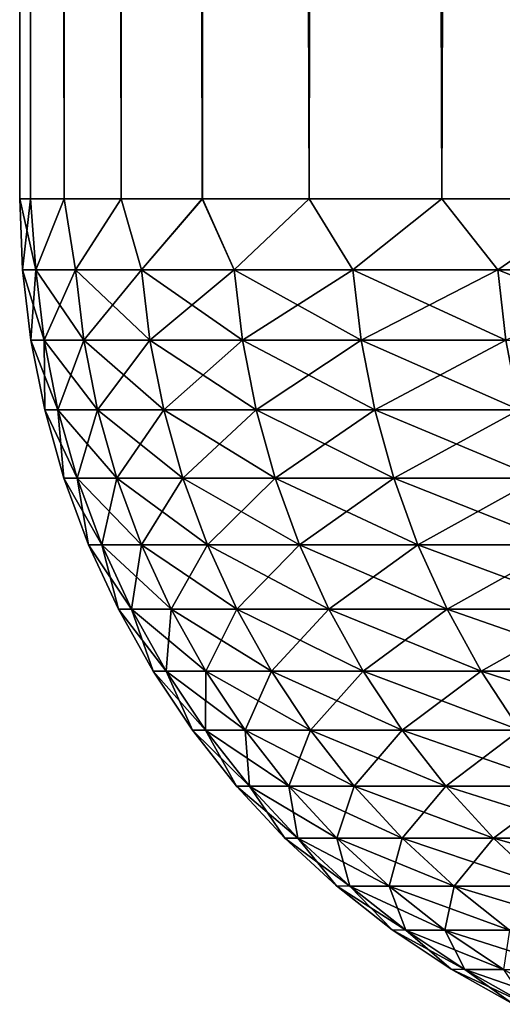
# Model space of a CAD drawing. Header units: millimetres. Extents: x -161 to 161, y -94 to 1149.
# Tile 953 of 1056: x -20 to -19.466, y 639.109 to 640.198. Entities that reach past the tile are written whole.
import ezdxf

# ---------------------------------------------------------------- set-up
doc = ezdxf.new("R2010")
doc.units = ezdxf.units.MM
doc.header["$LTSCALE"] = 81.481481
for name, color, linetype in [('16', 7, 'CONTINUOUS'), ('18', 7, 'CONTINUOUS'), ('19', 7, 'CONTINUOUS'), ('20', 7, 'CONTINUOUS')]:
    doc.layers.add(name, color=color, linetype=linetype)

msp = doc.modelspace()

# ---------------------------------------------------------------- linework, layer by layer
at = {"layer": '16', "color": 7, "linetype": 'CONTINUOUS', "true_color": 0xaaaaaa}
for points in [[(-20, 673.5), (-19.9847, 673.5, -0.7781), (-20, 640), (-20, 673.5)], [(-20, 640), (-19.9847, 673.5, -0.7781), (-19.9879, 640, -0.6964), (-20, 640)], [(-19.9879, 640, -0.6964), (-19.9847, 673.5, -0.7781), (-19.9508, 640, -1.4019), (-19.9879, 640, -0.6964)], [(-19.9847, 673.5, -0.7781), (-19.9396, 673.5, -1.5524), (-19.9508, 640, -1.4019), (-19.9847, 673.5, -0.7781)], [(-19.9508, 640, -1.4019), (-19.9396, 673.5, -1.5524), (-19.8878, 640, -2.1156), (-19.9508, 640, -1.4019)], [(-19.9396, 673.5, -1.5524), (-19.8647, 673.5, -2.3227), (-19.8878, 640, -2.1156), (-19.9396, 673.5, -1.5524)], [(-19.8878, 640, -2.1156), (-19.8647, 673.5, -2.3227), (-19.7978, 640, -2.8368), (-19.8878, 640, -2.1156)], [(-19.8647, 673.5, -2.3227), (-19.7599, 673.5, -3.0897), (-19.7978, 640, -2.8368), (-19.8647, 673.5, -2.3227)], [(-19.7978, 640, -2.8368), (-19.7599, 673.5, -3.0897), (-19.6796, 640, -3.5656), (-19.7978, 640, -2.8368)], [(-19.7599, 673.5, -3.0897), (-19.625, 673.5, -3.8542), (-19.6796, 640, -3.5656), (-19.7599, 673.5, -3.0897)], [(-19.6796, 640, -3.5656), (-19.625, 673.5, -3.8542), (-19.5326, 640, -4.2987), (-19.6796, 640, -3.5656)], [(-19.625, 673.5, -3.8542), (-19.4607, 673.5, -4.613), (-19.5326, 640, -4.2987), (-19.625, 673.5, -3.8542)], [(-19.5326, 640, -4.2987), (-19.4607, 673.5, -4.613), (-19.3567, 640, -5.0318), (-19.5326, 640, -4.2987)]]:
    msp.add_3dface(points, dxfattribs=at)
at = {"layer": '18', "color": 7, "linetype": 'CONTINUOUS', "true_color": 0xaaaaaa}
for points in [[(-20, 673.5), (-20, 640), (-19.9879, 640, 0.6962), (-20, 673.5)], [(-19.9847, 673.5, 0.7781), (-20, 673.5), (-19.9879, 640, 0.6962), (-19.9847, 673.5, 0.7781)], [(-19.9508, 640, 1.4016), (-19.9847, 673.5, 0.7781), (-19.9879, 640, 0.6962), (-19.9508, 640, 1.4016)], [(-19.9396, 673.5, 1.5524), (-19.9847, 673.5, 0.7781), (-19.9508, 640, 1.4016), (-19.9396, 673.5, 1.5524)], [(-19.8878, 640, 2.1152), (-19.9396, 673.5, 1.5524), (-19.9508, 640, 1.4016), (-19.8878, 640, 2.1152)], [(-19.8647, 673.5, 2.3227), (-19.9396, 673.5, 1.5524), (-19.8878, 640, 2.1152), (-19.8647, 673.5, 2.3227)], [(-19.7979, 640, 2.8363), (-19.8647, 673.5, 2.3227), (-19.8878, 640, 2.1152), (-19.7979, 640, 2.8363)], [(-19.7599, 673.5, 3.0897), (-19.8647, 673.5, 2.3227), (-19.7979, 640, 2.8363), (-19.7599, 673.5, 3.0897)], [(-19.6797, 640, 3.565), (-19.7599, 673.5, 3.0897), (-19.7979, 640, 2.8363), (-19.6797, 640, 3.565)], [(-19.625, 673.5, 3.8542), (-19.7599, 673.5, 3.0897), (-19.6797, 640, 3.565), (-19.625, 673.5, 3.8542)], [(-19.5327, 640, 4.298), (-19.625, 673.5, 3.8542), (-19.6797, 640, 3.565), (-19.5327, 640, 4.298)], [(-19.4607, 673.5, 4.613), (-19.625, 673.5, 3.8542), (-19.5327, 640, 4.298), (-19.4607, 673.5, 4.613)], [(-19.3569, 640, 5.031), (-19.4607, 673.5, 4.613), (-19.5327, 640, 4.298), (-19.3569, 640, 5.031)]]:
    msp.add_3dface(points, dxfattribs=at)
at = {"layer": '19', "color": 7, "linetype": 'CONTINUOUS', "true_color": 0xaaaaaa}
for points in [[(-20, 640), (-19.9879, 640, -0.6964), (-19.9969, 639.9215), (-20, 640)], [(-19.9969, 639.9215), (-19.9879, 640, -0.6964), (-19.9822, 639.9215, -0.7659), (-19.9969, 639.9215)], [(-19.9879, 640, -0.6964), (-19.9508, 640, -1.4019), (-19.9822, 639.9215, -0.7659), (-19.9879, 640, -0.6964)], [(-19.9822, 639.9215, -0.7659), (-19.9508, 640, -1.4019), (-19.9382, 639.9215, -1.5307), (-19.9822, 639.9215, -0.7659)], [(-19.9508, 640, -1.4019), (-19.8878, 640, -2.1156), (-19.9382, 639.9215, -1.5307), (-19.9508, 640, -1.4019)], [(-19.9382, 639.9215, -1.5307), (-19.8878, 640, -2.1156), (-19.865, 639.9215, -2.2933), (-19.9382, 639.9215, -1.5307)], [(-19.8878, 640, -2.1156), (-19.7978, 640, -2.8368), (-19.865, 639.9215, -2.2933), (-19.8878, 640, -2.1156)], [(-19.865, 639.9215, -2.2933), (-19.7978, 640, -2.8368), (-19.7626, 639.9215, -3.0525), (-19.865, 639.9215, -2.2933)], [(-19.7978, 640, -2.8368), (-19.6796, 640, -3.5656), (-19.7626, 639.9215, -3.0525), (-19.7978, 640, -2.8368)], [(-19.7626, 639.9215, -3.0525), (-19.6796, 640, -3.5656), (-19.6311, 639.9215, -3.8072), (-19.7626, 639.9215, -3.0525)], [(-19.6796, 640, -3.5656), (-19.5326, 640, -4.2987), (-19.6311, 639.9215, -3.8072), (-19.6796, 640, -3.5656)], [(-19.6311, 639.9215, -3.8072), (-19.5326, 640, -4.2987), (-19.4709, 639.9215, -4.5564), (-19.6311, 639.9215, -3.8072)], [(-19.5326, 640, -4.2987), (-19.3567, 640, -5.0318), (-19.4709, 639.9215, -4.5564), (-19.5326, 640, -4.2987)], [(-19.4709, 639.9215, -4.5564), (-19.3567, 640, -5.0318), (-19.2821, 639.9215, -5.2988), (-19.4709, 639.9215, -4.5564)], [(-19.9969, 639.9215), (-19.9822, 639.9215, -0.7659), (-19.9877, 639.8435), (-19.9969, 639.9215)], [(-19.9877, 639.8435), (-19.9822, 639.9215, -0.7659), (-19.973, 639.8435, -0.7656), (-19.9877, 639.8435)], [(-19.9822, 639.9215, -0.7659), (-19.9382, 639.9215, -1.5307), (-19.973, 639.8435, -0.7656), (-19.9822, 639.9215, -0.7659)], [(-19.973, 639.8435, -0.7656), (-19.9382, 639.9215, -1.5307), (-19.929, 639.8435, -1.53), (-19.973, 639.8435, -0.7656)], [(-19.9382, 639.9215, -1.5307), (-19.865, 639.9215, -2.2933), (-19.929, 639.8435, -1.53), (-19.9382, 639.9215, -1.5307)], [(-19.929, 639.8435, -1.53), (-19.865, 639.9215, -2.2933), (-19.8558, 639.8435, -2.2923), (-19.929, 639.8435, -1.53)], [(-19.865, 639.9215, -2.2933), (-19.7626, 639.9215, -3.0525), (-19.8558, 639.8435, -2.2923), (-19.865, 639.9215, -2.2933)], [(-19.8558, 639.8435, -2.2923), (-19.7626, 639.9215, -3.0525), (-19.7534, 639.8435, -3.0511), (-19.8558, 639.8435, -2.2923)], [(-19.7626, 639.9215, -3.0525), (-19.6311, 639.9215, -3.8072), (-19.7534, 639.8435, -3.0511), (-19.7626, 639.9215, -3.0525)], [(-19.7534, 639.8435, -3.0511), (-19.6311, 639.9215, -3.8072), (-19.6221, 639.8435, -3.8055), (-19.7534, 639.8435, -3.0511)], [(-19.6311, 639.9215, -3.8072), (-19.4709, 639.9215, -4.5564), (-19.6221, 639.8435, -3.8055), (-19.6311, 639.9215, -3.8072)], [(-19.6221, 639.8435, -3.8055), (-19.4709, 639.9215, -4.5564), (-19.4619, 639.8435, -4.5543), (-19.6221, 639.8435, -3.8055)], [(-19.4709, 639.9215, -4.5564), (-19.2821, 639.9215, -5.2988), (-19.4619, 639.8435, -4.5543), (-19.4709, 639.9215, -4.5564)], [(-19.9877, 639.8435), (-19.973, 639.8435, -0.7656), (-19.9723, 639.7664), (-19.9877, 639.8435)], [(-19.973, 639.8435, -0.7656), (-19.929, 639.8435, -1.53), (-19.9577, 639.7664, -0.765), (-19.973, 639.8435, -0.7656)], [(-19.9723, 639.7664), (-19.973, 639.8435, -0.7656), (-19.9577, 639.7664, -0.765), (-19.9723, 639.7664)], [(-19.9577, 639.7664, -0.765), (-19.929, 639.8435, -1.53), (-19.9137, 639.7664, -1.5289), (-19.9577, 639.7664, -0.765)], [(-19.929, 639.8435, -1.53), (-19.8558, 639.8435, -2.2923), (-19.9137, 639.7664, -1.5289), (-19.929, 639.8435, -1.53)], [(-19.9137, 639.7664, -1.5289), (-19.8558, 639.8435, -2.2923), (-19.8406, 639.7664, -2.2905), (-19.9137, 639.7664, -1.5289)], [(-19.8558, 639.8435, -2.2923), (-19.7534, 639.8435, -3.0511), (-19.8406, 639.7664, -2.2905), (-19.8558, 639.8435, -2.2923)], [(-19.8406, 639.7664, -2.2905), (-19.7534, 639.8435, -3.0511), (-19.7383, 639.7664, -3.0488), (-19.8406, 639.7664, -2.2905)], [(-19.7534, 639.8435, -3.0511), (-19.6221, 639.8435, -3.8055), (-19.7383, 639.7664, -3.0488), (-19.7534, 639.8435, -3.0511)], [(-19.7383, 639.7664, -3.0488), (-19.6221, 639.8435, -3.8055), (-19.607, 639.7664, -3.8026), (-19.7383, 639.7664, -3.0488)], [(-19.6221, 639.8435, -3.8055), (-19.4619, 639.8435, -4.5543), (-19.607, 639.7664, -3.8026), (-19.6221, 639.8435, -3.8055)], [(-19.607, 639.7664, -3.8026), (-19.4619, 639.8435, -4.5543), (-19.447, 639.7664, -4.5508), (-19.607, 639.7664, -3.8026)], [(-19.9723, 639.7664), (-19.9577, 639.7664, -0.765), (-19.951, 639.6908), (-19.9723, 639.7664)], [(-19.9577, 639.7664, -0.765), (-19.9137, 639.7664, -1.5289), (-19.9363, 639.6908, -0.7642), (-19.9577, 639.7664, -0.765)], [(-19.951, 639.6908), (-19.9577, 639.7664, -0.765), (-19.9363, 639.6908, -0.7642), (-19.951, 639.6908)], [(-19.9363, 639.6908, -0.7642), (-19.9137, 639.7664, -1.5289), (-19.8924, 639.6908, -1.5272), (-19.9363, 639.6908, -0.7642)], [(-19.9137, 639.7664, -1.5289), (-19.8406, 639.7664, -2.2905), (-19.8924, 639.6908, -1.5272), (-19.9137, 639.7664, -1.5289)], [(-19.8924, 639.6908, -1.5272), (-19.8406, 639.7664, -2.2905), (-19.8193, 639.6908, -2.288), (-19.8924, 639.6908, -1.5272)], [(-19.8406, 639.7664, -2.2905), (-19.7383, 639.7664, -3.0488), (-19.8193, 639.6908, -2.288), (-19.8406, 639.7664, -2.2905)], [(-19.8193, 639.6908, -2.288), (-19.7383, 639.7664, -3.0488), (-19.7172, 639.6908, -3.0455), (-19.8193, 639.6908, -2.288)], [(-19.7383, 639.7664, -3.0488), (-19.607, 639.7664, -3.8026), (-19.7172, 639.6908, -3.0455), (-19.7383, 639.7664, -3.0488)], [(-19.7172, 639.6908, -3.0455), (-19.607, 639.7664, -3.8026), (-19.586, 639.6908, -3.7985), (-19.7172, 639.6908, -3.0455)], [(-19.607, 639.7664, -3.8026), (-19.447, 639.7664, -4.5508), (-19.586, 639.6908, -3.7985), (-19.607, 639.7664, -3.8026)], [(-19.586, 639.6908, -3.7985), (-19.447, 639.7664, -4.5508), (-19.4262, 639.6908, -4.5459), (-19.586, 639.6908, -3.7985)], [(-19.951, 639.6908), (-19.9363, 639.6908, -0.7642), (-19.9238, 639.617), (-19.951, 639.6908)], [(-19.9363, 639.6908, -0.7642), (-19.8924, 639.6908, -1.5272), (-19.9091, 639.617, -0.7631), (-19.9363, 639.6908, -0.7642)], [(-19.9238, 639.617), (-19.9363, 639.6908, -0.7642), (-19.9091, 639.617, -0.7631), (-19.9238, 639.617)], [(-19.9091, 639.617, -0.7631), (-19.8924, 639.6908, -1.5272), (-19.8653, 639.617, -1.5251), (-19.9091, 639.617, -0.7631)], [(-19.8924, 639.6908, -1.5272), (-19.8193, 639.6908, -2.288), (-19.8653, 639.617, -1.5251), (-19.8924, 639.6908, -1.5272)], [(-19.8653, 639.617, -1.5251), (-19.8193, 639.6908, -2.288), (-19.7923, 639.617, -2.2849), (-19.8653, 639.617, -1.5251)], [(-19.8193, 639.6908, -2.288), (-19.7172, 639.6908, -3.0455), (-19.7923, 639.617, -2.2849), (-19.8193, 639.6908, -2.288)], [(-19.7923, 639.617, -2.2849), (-19.7172, 639.6908, -3.0455), (-19.6903, 639.617, -3.0413), (-19.7923, 639.617, -2.2849)], [(-19.7172, 639.6908, -3.0455), (-19.586, 639.6908, -3.7985), (-19.6903, 639.617, -3.0413), (-19.7172, 639.6908, -3.0455)], [(-19.6903, 639.617, -3.0413), (-19.586, 639.6908, -3.7985), (-19.5593, 639.617, -3.7933), (-19.6903, 639.617, -3.0413)], [(-19.586, 639.6908, -3.7985), (-19.4262, 639.6908, -4.5459), (-19.5593, 639.617, -3.7933), (-19.586, 639.6908, -3.7985)], [(-19.5593, 639.617, -3.7933), (-19.4262, 639.6908, -4.5459), (-19.3997, 639.617, -4.5397), (-19.5593, 639.617, -3.7933)], [(-19.9238, 639.617), (-19.9091, 639.617, -0.7631), (-19.8908, 639.5457), (-19.9238, 639.617)], [(-19.9091, 639.617, -0.7631), (-19.8653, 639.617, -1.5251), (-19.8762, 639.5457, -0.7619), (-19.9091, 639.617, -0.7631)], [(-19.8908, 639.5457), (-19.9091, 639.617, -0.7631), (-19.8762, 639.5457, -0.7619), (-19.8908, 639.5457)], [(-19.8762, 639.5457, -0.7619), (-19.8653, 639.617, -1.5251), (-19.8325, 639.5457, -1.5226), (-19.8762, 639.5457, -0.7619)], [(-19.8653, 639.617, -1.5251), (-19.7923, 639.617, -2.2849), (-19.8325, 639.5457, -1.5226), (-19.8653, 639.617, -1.5251)], [(-19.8325, 639.5457, -1.5226), (-19.7923, 639.617, -2.2849), (-19.7596, 639.5457, -2.2811), (-19.8325, 639.5457, -1.5226)], [(-19.7923, 639.617, -2.2849), (-19.6903, 639.617, -3.0413), (-19.7596, 639.5457, -2.2811), (-19.7923, 639.617, -2.2849)], [(-19.7596, 639.5457, -2.2811), (-19.6903, 639.617, -3.0413), (-19.6577, 639.5457, -3.0363), (-19.7596, 639.5457, -2.2811)], [(-19.6903, 639.617, -3.0413), (-19.5593, 639.617, -3.7933), (-19.6577, 639.5457, -3.0363), (-19.6903, 639.617, -3.0413)], [(-19.6577, 639.5457, -3.0363), (-19.5593, 639.617, -3.7933), (-19.527, 639.5457, -3.787), (-19.6577, 639.5457, -3.0363)], [(-19.5593, 639.617, -3.7933), (-19.3997, 639.617, -4.5397), (-19.527, 639.5457, -3.787), (-19.5593, 639.617, -3.7933)], [(-19.527, 639.5457, -3.787), (-19.3997, 639.617, -4.5397), (-19.3676, 639.5457, -4.5322), (-19.527, 639.5457, -3.787)], [(-19.8908, 639.5457), (-19.8762, 639.5457, -0.7619), (-19.8524, 639.4771), (-19.8908, 639.5457)], [(-19.8762, 639.5457, -0.7619), (-19.8325, 639.5457, -1.5226), (-19.8378, 639.4771, -0.7604), (-19.8762, 639.5457, -0.7619)], [(-19.8524, 639.4771), (-19.8762, 639.5457, -0.7619), (-19.8378, 639.4771, -0.7604), (-19.8524, 639.4771)], [(-19.8378, 639.4771, -0.7604), (-19.8325, 639.5457, -1.5226), (-19.7941, 639.4771, -1.5197), (-19.8378, 639.4771, -0.7604)], [(-19.8325, 639.5457, -1.5226), (-19.7596, 639.5457, -2.2811), (-19.7941, 639.4771, -1.5197), (-19.8325, 639.5457, -1.5226)], [(-19.7941, 639.4771, -1.5197), (-19.7596, 639.5457, -2.2811), (-19.7214, 639.4771, -2.2767), (-19.7941, 639.4771, -1.5197)], [(-19.7596, 639.5457, -2.2811), (-19.6577, 639.5457, -3.0363), (-19.7214, 639.4771, -2.2767), (-19.7596, 639.5457, -2.2811)], [(-19.7214, 639.4771, -2.2767), (-19.6577, 639.5457, -3.0363), (-19.6197, 639.4771, -3.0305), (-19.7214, 639.4771, -2.2767)], [(-19.6577, 639.5457, -3.0363), (-19.527, 639.5457, -3.787), (-19.6197, 639.4771, -3.0305), (-19.6577, 639.5457, -3.0363)], [(-19.6197, 639.4771, -3.0305), (-19.527, 639.5457, -3.787), (-19.4893, 639.4771, -3.7797), (-19.6197, 639.4771, -3.0305)], [(-19.527, 639.5457, -3.787), (-19.3676, 639.5457, -4.5322), (-19.4893, 639.4771, -3.7797), (-19.527, 639.5457, -3.787)], [(-19.4893, 639.4771, -3.7797), (-19.3676, 639.5457, -4.5322), (-19.3302, 639.4771, -4.5234), (-19.4893, 639.4771, -3.7797)], [(-19.8524, 639.4771), (-19.8378, 639.4771, -0.7604), (-19.8087, 639.4118), (-19.8524, 639.4771)], [(-19.8378, 639.4771, -0.7604), (-19.7941, 639.4771, -1.5197), (-19.7942, 639.4118, -0.7587), (-19.8378, 639.4771, -0.7604)], [(-19.8087, 639.4118), (-19.8378, 639.4771, -0.7604), (-19.7942, 639.4118, -0.7587), (-19.8087, 639.4118)], [(-19.7942, 639.4118, -0.7587), (-19.7941, 639.4771, -1.5197), (-19.7506, 639.4118, -1.5163), (-19.7942, 639.4118, -0.7587)], [(-19.7941, 639.4771, -1.5197), (-19.7214, 639.4771, -2.2767), (-19.7506, 639.4118, -1.5163), (-19.7941, 639.4771, -1.5197)], [(-19.7506, 639.4118, -1.5163), (-19.7214, 639.4771, -2.2767), (-19.678, 639.4118, -2.2717), (-19.7506, 639.4118, -1.5163)], [(-19.7214, 639.4771, -2.2767), (-19.6197, 639.4771, -3.0305), (-19.678, 639.4118, -2.2717), (-19.7214, 639.4771, -2.2767)], [(-19.678, 639.4118, -2.2717), (-19.6197, 639.4771, -3.0305), (-19.5765, 639.4118, -3.0238), (-19.678, 639.4118, -2.2717)], [(-19.6197, 639.4771, -3.0305), (-19.4893, 639.4771, -3.7797), (-19.5765, 639.4118, -3.0238), (-19.6197, 639.4771, -3.0305)], [(-19.5765, 639.4118, -3.0238), (-19.4893, 639.4771, -3.7797), (-19.4464, 639.4118, -3.7714), (-19.5765, 639.4118, -3.0238)], [(-19.4893, 639.4771, -3.7797), (-19.3302, 639.4771, -4.5234), (-19.4464, 639.4118, -3.7714), (-19.4893, 639.4771, -3.7797)], [(-19.8087, 639.4118), (-19.7942, 639.4118, -0.7587), (-19.76, 639.3501), (-19.8087, 639.4118)], [(-19.7942, 639.4118, -0.7587), (-19.7506, 639.4118, -1.5163), (-19.7455, 639.3501, -0.7569), (-19.7942, 639.4118, -0.7587)], [(-19.76, 639.3501), (-19.7942, 639.4118, -0.7587), (-19.7455, 639.3501, -0.7569), (-19.76, 639.3501)], [(-19.7506, 639.4118, -1.5163), (-19.678, 639.4118, -2.2717), (-19.702, 639.3501, -1.5126), (-19.7506, 639.4118, -1.5163)], [(-19.7455, 639.3501, -0.7569), (-19.7506, 639.4118, -1.5163), (-19.702, 639.3501, -1.5126), (-19.7455, 639.3501, -0.7569)], [(-19.702, 639.3501, -1.5126), (-19.678, 639.4118, -2.2717), (-19.6296, 639.3501, -2.2661), (-19.702, 639.3501, -1.5126)], [(-19.678, 639.4118, -2.2717), (-19.5765, 639.4118, -3.0238), (-19.6296, 639.3501, -2.2661), (-19.678, 639.4118, -2.2717)], [(-19.6296, 639.3501, -2.2661), (-19.5765, 639.4118, -3.0238), (-19.5284, 639.3501, -3.0163), (-19.6296, 639.3501, -2.2661)], [(-19.5765, 639.4118, -3.0238), (-19.4464, 639.4118, -3.7714), (-19.5284, 639.3501, -3.0163), (-19.5765, 639.4118, -3.0238)], [(-19.5284, 639.3501, -3.0163), (-19.4464, 639.4118, -3.7714), (-19.3986, 639.3501, -3.7621), (-19.5284, 639.3501, -3.0163)], [(-19.76, 639.3501), (-19.7455, 639.3501, -0.7569), (-19.7066, 639.2924), (-19.76, 639.3501)], [(-19.7455, 639.3501, -0.7569), (-19.702, 639.3501, -1.5126), (-19.6921, 639.2924, -0.7548), (-19.7455, 639.3501, -0.7569)], [(-19.7066, 639.2924), (-19.7455, 639.3501, -0.7569), (-19.6921, 639.2924, -0.7548), (-19.7066, 639.2924)], [(-19.702, 639.3501, -1.5126), (-19.6296, 639.3501, -2.2661), (-19.6488, 639.2924, -1.5085), (-19.702, 639.3501, -1.5126)], [(-19.6921, 639.2924, -0.7548), (-19.702, 639.3501, -1.5126), (-19.6488, 639.2924, -1.5085), (-19.6921, 639.2924, -0.7548)], [(-19.6488, 639.2924, -1.5085), (-19.6296, 639.3501, -2.2661), (-19.5766, 639.2924, -2.26), (-19.6488, 639.2924, -1.5085)], [(-19.6296, 639.3501, -2.2661), (-19.5284, 639.3501, -3.0163), (-19.5766, 639.2924, -2.26), (-19.6296, 639.3501, -2.2661)], [(-19.5766, 639.2924, -2.26), (-19.5284, 639.3501, -3.0163), (-19.4757, 639.2924, -3.0082), (-19.5766, 639.2924, -2.26)], [(-19.5284, 639.3501, -3.0163), (-19.3986, 639.3501, -3.7621), (-19.4757, 639.2924, -3.0082), (-19.5284, 639.3501, -3.0163)], [(-19.4757, 639.2924, -3.0082), (-19.3986, 639.3501, -3.7621), (-19.3461, 639.2924, -3.752), (-19.4757, 639.2924, -3.0082)], [(-19.7066, 639.2924), (-19.6921, 639.2924, -0.7548), (-19.6494, 639.2396), (-19.7066, 639.2924)], [(-19.6921, 639.2924, -0.7548), (-19.6488, 639.2924, -1.5085), (-19.6344, 639.2391, -0.7526), (-19.6921, 639.2924, -0.7548)], [(-19.6494, 639.2396), (-19.6921, 639.2924, -0.7548), (-19.6344, 639.2391, -0.7526), (-19.6494, 639.2396)], [(-19.6488, 639.2924, -1.5085), (-19.5766, 639.2924, -2.26), (-19.5912, 639.2391, -1.5041), (-19.6488, 639.2924, -1.5085)], [(-19.6344, 639.2391, -0.7526), (-19.6488, 639.2924, -1.5085), (-19.5912, 639.2391, -1.5041), (-19.6344, 639.2391, -0.7526)], [(-19.5912, 639.2391, -1.5041), (-19.5766, 639.2924, -2.26), (-19.5192, 639.2391, -2.2534), (-19.5912, 639.2391, -1.5041)], [(-19.5766, 639.2924, -2.26), (-19.4757, 639.2924, -3.0082), (-19.5192, 639.2391, -2.2534), (-19.5766, 639.2924, -2.26)], [(-19.5192, 639.2391, -2.2534), (-19.4757, 639.2924, -3.0082), (-19.4186, 639.2391, -2.9994), (-19.5192, 639.2391, -2.2534)], [(-19.4757, 639.2924, -3.0082), (-19.3461, 639.2924, -3.752), (-19.4186, 639.2391, -2.9994), (-19.4757, 639.2924, -3.0082)], [(-19.6494, 639.2396), (-19.6344, 639.2391, -0.7526), (-19.5878, 639.191), (-19.6494, 639.2396)], [(-19.6344, 639.2391, -0.7526), (-19.5912, 639.2391, -1.5041), (-19.5727, 639.1905, -0.7502), (-19.6344, 639.2391, -0.7526)], [(-19.5878, 639.191), (-19.6344, 639.2391, -0.7526), (-19.5727, 639.1905, -0.7502), (-19.5878, 639.191)], [(-19.5912, 639.2391, -1.5041), (-19.5192, 639.2391, -2.2534), (-19.5296, 639.1905, -1.4994), (-19.5912, 639.2391, -1.5041)], [(-19.5727, 639.1905, -0.7502), (-19.5912, 639.2391, -1.5041), (-19.5296, 639.1905, -1.4994), (-19.5727, 639.1905, -0.7502)], [(-19.5296, 639.1905, -1.4994), (-19.5192, 639.2391, -2.2534), (-19.4579, 639.1905, -2.2463), (-19.5296, 639.1905, -1.4994)], [(-19.5192, 639.2391, -2.2534), (-19.4186, 639.2391, -2.9994), (-19.4579, 639.1905, -2.2463), (-19.5192, 639.2391, -2.2534)], [(-19.5878, 639.191), (-19.5727, 639.1905, -0.7502), (-19.5225, 639.1474), (-19.5878, 639.191)], [(-19.5727, 639.1905, -0.7502), (-19.5296, 639.1905, -1.4994), (-19.5074, 639.1469, -0.7477), (-19.5727, 639.1905, -0.7502)], [(-19.5225, 639.1474), (-19.5727, 639.1905, -0.7502), (-19.5074, 639.1469, -0.7477), (-19.5225, 639.1474)], [(-19.5296, 639.1905, -1.4994), (-19.4579, 639.1905, -2.2463), (-19.4644, 639.1469, -1.4944), (-19.5296, 639.1905, -1.4994)], [(-19.5074, 639.1469, -0.7477), (-19.5296, 639.1905, -1.4994), (-19.4644, 639.1469, -1.4944), (-19.5074, 639.1469, -0.7477)], [(-19.5225, 639.1474), (-19.5074, 639.1469, -0.7477), (-19.454, 639.109), (-19.5225, 639.1474)], [(-19.5074, 639.1469, -0.7477), (-19.4644, 639.1469, -1.4944), (-19.4388, 639.1085, -0.7451), (-19.5074, 639.1469, -0.7477)], [(-19.454, 639.109), (-19.5074, 639.1469, -0.7477), (-19.4388, 639.1085, -0.7451), (-19.454, 639.109)]]:
    msp.add_3dface(points, dxfattribs=at)
at = {"layer": '20', "color": 7, "linetype": 'CONTINUOUS', "true_color": 0xaaaaaa}
for points in [[(-19.9879, 640, 0.6962), (-20, 640), (-19.9822, 639.9215, 0.7659), (-19.9879, 640, 0.6962)], [(-20, 640), (-19.9969, 639.9215), (-19.9822, 639.9215, 0.7659), (-20, 640)], [(-19.9508, 640, 1.4016), (-19.9879, 640, 0.6962), (-19.9822, 639.9215, 0.7659), (-19.9508, 640, 1.4016)], [(-19.9382, 639.9215, 1.5307), (-19.9508, 640, 1.4016), (-19.9822, 639.9215, 0.7659), (-19.9382, 639.9215, 1.5307)], [(-19.8878, 640, 2.1152), (-19.9508, 640, 1.4016), (-19.9382, 639.9215, 1.5307), (-19.8878, 640, 2.1152)], [(-19.865, 639.9215, 2.2933), (-19.8878, 640, 2.1152), (-19.9382, 639.9215, 1.5307), (-19.865, 639.9215, 2.2933)], [(-19.7979, 640, 2.8363), (-19.8878, 640, 2.1152), (-19.865, 639.9215, 2.2933), (-19.7979, 640, 2.8363)], [(-19.7626, 639.9215, 3.0525), (-19.7979, 640, 2.8363), (-19.865, 639.9215, 2.2933), (-19.7626, 639.9215, 3.0525)], [(-19.6797, 640, 3.565), (-19.7979, 640, 2.8363), (-19.7626, 639.9215, 3.0525), (-19.6797, 640, 3.565)], [(-19.6311, 639.9215, 3.8072), (-19.6797, 640, 3.565), (-19.7626, 639.9215, 3.0525), (-19.6311, 639.9215, 3.8072)], [(-19.5327, 640, 4.298), (-19.6797, 640, 3.565), (-19.6311, 639.9215, 3.8072), (-19.5327, 640, 4.298)], [(-19.4709, 639.9215, 4.5564), (-19.5327, 640, 4.298), (-19.6311, 639.9215, 3.8072), (-19.4709, 639.9215, 4.5564)], [(-19.3569, 640, 5.031), (-19.5327, 640, 4.298), (-19.4709, 639.9215, 4.5564), (-19.3569, 640, 5.031)], [(-19.2821, 639.9215, 5.2988), (-19.3569, 640, 5.031), (-19.4709, 639.9215, 4.5564), (-19.2821, 639.9215, 5.2988)], [(-19.9969, 639.9215), (-19.9877, 639.8435), (-19.973, 639.8435, 0.7656), (-19.9969, 639.9215)], [(-19.9822, 639.9215, 0.7659), (-19.9969, 639.9215), (-19.973, 639.8435, 0.7656), (-19.9822, 639.9215, 0.7659)], [(-19.9382, 639.9215, 1.5307), (-19.9822, 639.9215, 0.7659), (-19.929, 639.8435, 1.53), (-19.9382, 639.9215, 1.5307)], [(-19.929, 639.8435, 1.53), (-19.9822, 639.9215, 0.7659), (-19.973, 639.8435, 0.7656), (-19.929, 639.8435, 1.53)], [(-19.865, 639.9215, 2.2933), (-19.9382, 639.9215, 1.5307), (-19.8558, 639.8435, 2.2923), (-19.865, 639.9215, 2.2933)], [(-19.8558, 639.8435, 2.2923), (-19.9382, 639.9215, 1.5307), (-19.929, 639.8435, 1.53), (-19.8558, 639.8435, 2.2923)], [(-19.7626, 639.9215, 3.0525), (-19.865, 639.9215, 2.2933), (-19.7534, 639.8435, 3.0511), (-19.7626, 639.9215, 3.0525)], [(-19.7534, 639.8435, 3.0511), (-19.865, 639.9215, 2.2933), (-19.8558, 639.8435, 2.2923), (-19.7534, 639.8435, 3.0511)], [(-19.6311, 639.9215, 3.8072), (-19.7626, 639.9215, 3.0525), (-19.6221, 639.8435, 3.8055), (-19.6311, 639.9215, 3.8072)], [(-19.6221, 639.8435, 3.8055), (-19.7626, 639.9215, 3.0525), (-19.7534, 639.8435, 3.0511), (-19.6221, 639.8435, 3.8055)], [(-19.4709, 639.9215, 4.5564), (-19.6311, 639.9215, 3.8072), (-19.4619, 639.8435, 4.5543), (-19.4709, 639.9215, 4.5564)], [(-19.4619, 639.8435, 4.5543), (-19.6311, 639.9215, 3.8072), (-19.6221, 639.8435, 3.8055), (-19.4619, 639.8435, 4.5543)], [(-19.2821, 639.9215, 5.2988), (-19.4709, 639.9215, 4.5564), (-19.2732, 639.8435, 5.2964), (-19.2821, 639.9215, 5.2988)], [(-19.2732, 639.8435, 5.2964), (-19.4709, 639.9215, 4.5564), (-19.4619, 639.8435, 4.5543), (-19.2732, 639.8435, 5.2964)], [(-19.9877, 639.8435), (-19.9723, 639.7664), (-19.9577, 639.7664, 0.765), (-19.9877, 639.8435)], [(-19.973, 639.8435, 0.7656), (-19.9877, 639.8435), (-19.9577, 639.7664, 0.765), (-19.973, 639.8435, 0.7656)], [(-19.929, 639.8435, 1.53), (-19.973, 639.8435, 0.7656), (-19.9137, 639.7664, 1.5289), (-19.929, 639.8435, 1.53)], [(-19.9137, 639.7664, 1.5289), (-19.973, 639.8435, 0.7656), (-19.9577, 639.7664, 0.765), (-19.9137, 639.7664, 1.5289)], [(-19.8558, 639.8435, 2.2923), (-19.929, 639.8435, 1.53), (-19.8406, 639.7664, 2.2905), (-19.8558, 639.8435, 2.2923)], [(-19.8406, 639.7664, 2.2905), (-19.929, 639.8435, 1.53), (-19.9137, 639.7664, 1.5289), (-19.8406, 639.7664, 2.2905)], [(-19.7534, 639.8435, 3.0511), (-19.8558, 639.8435, 2.2923), (-19.7383, 639.7664, 3.0488), (-19.7534, 639.8435, 3.0511)], [(-19.7383, 639.7664, 3.0488), (-19.8558, 639.8435, 2.2923), (-19.8406, 639.7664, 2.2905), (-19.7383, 639.7664, 3.0488)], [(-19.6221, 639.8435, 3.8055), (-19.7534, 639.8435, 3.0511), (-19.607, 639.7664, 3.8026), (-19.6221, 639.8435, 3.8055)], [(-19.607, 639.7664, 3.8026), (-19.7534, 639.8435, 3.0511), (-19.7383, 639.7664, 3.0488), (-19.607, 639.7664, 3.8026)], [(-19.4619, 639.8435, 4.5543), (-19.6221, 639.8435, 3.8055), (-19.447, 639.7664, 4.5508), (-19.4619, 639.8435, 4.5543)], [(-19.447, 639.7664, 4.5508), (-19.6221, 639.8435, 3.8055), (-19.607, 639.7664, 3.8026), (-19.447, 639.7664, 4.5508)], [(-19.9723, 639.7664), (-19.951, 639.6908), (-19.9363, 639.6908, 0.7642), (-19.9723, 639.7664)], [(-19.9577, 639.7664, 0.765), (-19.9723, 639.7664), (-19.9363, 639.6908, 0.7642), (-19.9577, 639.7664, 0.765)], [(-19.9137, 639.7664, 1.5289), (-19.9577, 639.7664, 0.765), (-19.8924, 639.6908, 1.5272), (-19.9137, 639.7664, 1.5289)], [(-19.8924, 639.6908, 1.5272), (-19.9577, 639.7664, 0.765), (-19.9363, 639.6908, 0.7642), (-19.8924, 639.6908, 1.5272)], [(-19.8406, 639.7664, 2.2905), (-19.9137, 639.7664, 1.5289), (-19.8193, 639.6908, 2.288), (-19.8406, 639.7664, 2.2905)], [(-19.8193, 639.6908, 2.288), (-19.9137, 639.7664, 1.5289), (-19.8924, 639.6908, 1.5272), (-19.8193, 639.6908, 2.288)], [(-19.7383, 639.7664, 3.0488), (-19.8406, 639.7664, 2.2905), (-19.7172, 639.6908, 3.0455), (-19.7383, 639.7664, 3.0488)], [(-19.7172, 639.6908, 3.0455), (-19.8406, 639.7664, 2.2905), (-19.8193, 639.6908, 2.288), (-19.7172, 639.6908, 3.0455)], [(-19.607, 639.7664, 3.8026), (-19.7383, 639.7664, 3.0488), (-19.586, 639.6908, 3.7985), (-19.607, 639.7664, 3.8026)], [(-19.586, 639.6908, 3.7985), (-19.7383, 639.7664, 3.0488), (-19.7172, 639.6908, 3.0455), (-19.586, 639.6908, 3.7985)], [(-19.447, 639.7664, 4.5508), (-19.607, 639.7664, 3.8026), (-19.4262, 639.6908, 4.5459), (-19.447, 639.7664, 4.5508)], [(-19.4262, 639.6908, 4.5459), (-19.607, 639.7664, 3.8026), (-19.586, 639.6908, 3.7985), (-19.4262, 639.6908, 4.5459)], [(-19.951, 639.6908), (-19.9238, 639.617), (-19.9091, 639.617, 0.7631), (-19.951, 639.6908)], [(-19.9363, 639.6908, 0.7642), (-19.951, 639.6908), (-19.9091, 639.617, 0.7631), (-19.9363, 639.6908, 0.7642)], [(-19.8924, 639.6908, 1.5272), (-19.9363, 639.6908, 0.7642), (-19.8653, 639.617, 1.5251), (-19.8924, 639.6908, 1.5272)], [(-19.8653, 639.617, 1.5251), (-19.9363, 639.6908, 0.7642), (-19.9091, 639.617, 0.7631), (-19.8653, 639.617, 1.5251)], [(-19.8193, 639.6908, 2.288), (-19.8924, 639.6908, 1.5272), (-19.7923, 639.617, 2.2849), (-19.8193, 639.6908, 2.288)], [(-19.7923, 639.617, 2.2849), (-19.8924, 639.6908, 1.5272), (-19.8653, 639.617, 1.5251), (-19.7923, 639.617, 2.2849)], [(-19.7172, 639.6908, 3.0455), (-19.8193, 639.6908, 2.288), (-19.6903, 639.617, 3.0413), (-19.7172, 639.6908, 3.0455)], [(-19.6903, 639.617, 3.0413), (-19.8193, 639.6908, 2.288), (-19.7923, 639.617, 2.2849), (-19.6903, 639.617, 3.0413)], [(-19.586, 639.6908, 3.7985), (-19.7172, 639.6908, 3.0455), (-19.5593, 639.617, 3.7933), (-19.586, 639.6908, 3.7985)], [(-19.5593, 639.617, 3.7933), (-19.7172, 639.6908, 3.0455), (-19.6903, 639.617, 3.0413), (-19.5593, 639.617, 3.7933)], [(-19.4262, 639.6908, 4.5459), (-19.586, 639.6908, 3.7985), (-19.3997, 639.617, 4.5397), (-19.4262, 639.6908, 4.5459)], [(-19.3997, 639.617, 4.5397), (-19.586, 639.6908, 3.7985), (-19.5593, 639.617, 3.7933), (-19.3997, 639.617, 4.5397)], [(-19.9238, 639.617), (-19.8908, 639.5457), (-19.8762, 639.5457, 0.7619), (-19.9238, 639.617)], [(-19.9091, 639.617, 0.7631), (-19.9238, 639.617), (-19.8762, 639.5457, 0.7619), (-19.9091, 639.617, 0.7631)], [(-19.8653, 639.617, 1.5251), (-19.9091, 639.617, 0.7631), (-19.8325, 639.5457, 1.5226), (-19.8653, 639.617, 1.5251)], [(-19.8325, 639.5457, 1.5226), (-19.9091, 639.617, 0.7631), (-19.8762, 639.5457, 0.7619), (-19.8325, 639.5457, 1.5226)], [(-19.7923, 639.617, 2.2849), (-19.8653, 639.617, 1.5251), (-19.7596, 639.5457, 2.2811), (-19.7923, 639.617, 2.2849)], [(-19.7596, 639.5457, 2.2811), (-19.8653, 639.617, 1.5251), (-19.8325, 639.5457, 1.5226), (-19.7596, 639.5457, 2.2811)], [(-19.6903, 639.617, 3.0413), (-19.7923, 639.617, 2.2849), (-19.6577, 639.5457, 3.0363), (-19.6903, 639.617, 3.0413)], [(-19.6577, 639.5457, 3.0363), (-19.7923, 639.617, 2.2849), (-19.7596, 639.5457, 2.2811), (-19.6577, 639.5457, 3.0363)], [(-19.5593, 639.617, 3.7933), (-19.6903, 639.617, 3.0413), (-19.527, 639.5457, 3.787), (-19.5593, 639.617, 3.7933)], [(-19.527, 639.5457, 3.787), (-19.6903, 639.617, 3.0413), (-19.6577, 639.5457, 3.0363), (-19.527, 639.5457, 3.787)], [(-19.3997, 639.617, 4.5397), (-19.5593, 639.617, 3.7933), (-19.3676, 639.5457, 4.5322), (-19.3997, 639.617, 4.5397)], [(-19.3676, 639.5457, 4.5322), (-19.5593, 639.617, 3.7933), (-19.527, 639.5457, 3.787), (-19.3676, 639.5457, 4.5322)], [(-19.8908, 639.5457), (-19.8524, 639.4771), (-19.8378, 639.4771, 0.7604), (-19.8908, 639.5457)], [(-19.8762, 639.5457, 0.7619), (-19.8908, 639.5457), (-19.8378, 639.4771, 0.7604), (-19.8762, 639.5457, 0.7619)], [(-19.8325, 639.5457, 1.5226), (-19.8762, 639.5457, 0.7619), (-19.7941, 639.4771, 1.5197), (-19.8325, 639.5457, 1.5226)], [(-19.7941, 639.4771, 1.5197), (-19.8762, 639.5457, 0.7619), (-19.8378, 639.4771, 0.7604), (-19.7941, 639.4771, 1.5197)], [(-19.7596, 639.5457, 2.2811), (-19.8325, 639.5457, 1.5226), (-19.7214, 639.4771, 2.2767), (-19.7596, 639.5457, 2.2811)], [(-19.7214, 639.4771, 2.2767), (-19.8325, 639.5457, 1.5226), (-19.7941, 639.4771, 1.5197), (-19.7214, 639.4771, 2.2767)], [(-19.6577, 639.5457, 3.0363), (-19.7596, 639.5457, 2.2811), (-19.6197, 639.4771, 3.0305), (-19.6577, 639.5457, 3.0363)], [(-19.6197, 639.4771, 3.0305), (-19.7596, 639.5457, 2.2811), (-19.7214, 639.4771, 2.2767), (-19.6197, 639.4771, 3.0305)], [(-19.527, 639.5457, 3.787), (-19.6577, 639.5457, 3.0363), (-19.4893, 639.4771, 3.7797), (-19.527, 639.5457, 3.787)], [(-19.4893, 639.4771, 3.7797), (-19.6577, 639.5457, 3.0363), (-19.6197, 639.4771, 3.0305), (-19.4893, 639.4771, 3.7797)], [(-19.3676, 639.5457, 4.5322), (-19.527, 639.5457, 3.787), (-19.3302, 639.4771, 4.5234), (-19.3676, 639.5457, 4.5322)], [(-19.3302, 639.4771, 4.5234), (-19.527, 639.5457, 3.787), (-19.4893, 639.4771, 3.7797), (-19.3302, 639.4771, 4.5234)], [(-19.8524, 639.4771), (-19.8087, 639.4118), (-19.7942, 639.4118, 0.7587), (-19.8524, 639.4771)], [(-19.8378, 639.4771, 0.7604), (-19.8524, 639.4771), (-19.7942, 639.4118, 0.7587), (-19.8378, 639.4771, 0.7604)], [(-19.7941, 639.4771, 1.5197), (-19.8378, 639.4771, 0.7604), (-19.7506, 639.4118, 1.5163), (-19.7941, 639.4771, 1.5197)], [(-19.7506, 639.4118, 1.5163), (-19.8378, 639.4771, 0.7604), (-19.7942, 639.4118, 0.7587), (-19.7506, 639.4118, 1.5163)], [(-19.7214, 639.4771, 2.2767), (-19.7941, 639.4771, 1.5197), (-19.678, 639.4118, 2.2717), (-19.7214, 639.4771, 2.2767)], [(-19.678, 639.4118, 2.2717), (-19.7941, 639.4771, 1.5197), (-19.7506, 639.4118, 1.5163), (-19.678, 639.4118, 2.2717)], [(-19.6197, 639.4771, 3.0305), (-19.7214, 639.4771, 2.2767), (-19.5765, 639.4118, 3.0238), (-19.6197, 639.4771, 3.0305)], [(-19.5765, 639.4118, 3.0238), (-19.7214, 639.4771, 2.2767), (-19.678, 639.4118, 2.2717), (-19.5765, 639.4118, 3.0238)], [(-19.4893, 639.4771, 3.7797), (-19.6197, 639.4771, 3.0305), (-19.4464, 639.4118, 3.7714), (-19.4893, 639.4771, 3.7797)], [(-19.4464, 639.4118, 3.7714), (-19.6197, 639.4771, 3.0305), (-19.5765, 639.4118, 3.0238), (-19.4464, 639.4118, 3.7714)], [(-19.3302, 639.4771, 4.5234), (-19.4893, 639.4771, 3.7797), (-19.2876, 639.4118, 4.5135), (-19.3302, 639.4771, 4.5234)], [(-19.2876, 639.4118, 4.5135), (-19.4893, 639.4771, 3.7797), (-19.4464, 639.4118, 3.7714), (-19.2876, 639.4118, 4.5135)], [(-19.8087, 639.4118), (-19.76, 639.3501), (-19.7455, 639.3501, 0.7569), (-19.8087, 639.4118)], [(-19.7942, 639.4118, 0.7587), (-19.8087, 639.4118), (-19.7455, 639.3501, 0.7569), (-19.7942, 639.4118, 0.7587)], [(-19.7506, 639.4118, 1.5163), (-19.7942, 639.4118, 0.7587), (-19.702, 639.3501, 1.5126), (-19.7506, 639.4118, 1.5163)], [(-19.702, 639.3501, 1.5126), (-19.7942, 639.4118, 0.7587), (-19.7455, 639.3501, 0.7569), (-19.702, 639.3501, 1.5126)], [(-19.678, 639.4118, 2.2717), (-19.7506, 639.4118, 1.5163), (-19.6296, 639.3501, 2.2661), (-19.678, 639.4118, 2.2717)], [(-19.6296, 639.3501, 2.2661), (-19.7506, 639.4118, 1.5163), (-19.702, 639.3501, 1.5126), (-19.6296, 639.3501, 2.2661)], [(-19.5765, 639.4118, 3.0238), (-19.678, 639.4118, 2.2717), (-19.5284, 639.3501, 3.0163), (-19.5765, 639.4118, 3.0238)], [(-19.5284, 639.3501, 3.0163), (-19.678, 639.4118, 2.2717), (-19.6296, 639.3501, 2.2661), (-19.5284, 639.3501, 3.0163)], [(-19.4464, 639.4118, 3.7714), (-19.5765, 639.4118, 3.0238), (-19.3986, 639.3501, 3.7621), (-19.4464, 639.4118, 3.7714)], [(-19.3986, 639.3501, 3.7621), (-19.5765, 639.4118, 3.0238), (-19.5284, 639.3501, 3.0163), (-19.3986, 639.3501, 3.7621)], [(-19.76, 639.3501), (-19.7066, 639.2924), (-19.6921, 639.2924, 0.7548), (-19.76, 639.3501)], [(-19.7455, 639.3501, 0.7569), (-19.76, 639.3501), (-19.6921, 639.2924, 0.7548), (-19.7455, 639.3501, 0.7569)], [(-19.702, 639.3501, 1.5126), (-19.7455, 639.3501, 0.7569), (-19.6488, 639.2924, 1.5085), (-19.702, 639.3501, 1.5126)], [(-19.6488, 639.2924, 1.5085), (-19.7455, 639.3501, 0.7569), (-19.6921, 639.2924, 0.7548), (-19.6488, 639.2924, 1.5085)], [(-19.6296, 639.3501, 2.2661), (-19.702, 639.3501, 1.5126), (-19.5766, 639.2924, 2.26), (-19.6296, 639.3501, 2.2661)], [(-19.5766, 639.2924, 2.26), (-19.702, 639.3501, 1.5126), (-19.6488, 639.2924, 1.5085), (-19.5766, 639.2924, 2.26)], [(-19.5284, 639.3501, 3.0163), (-19.6296, 639.3501, 2.2661), (-19.4757, 639.2924, 3.0082), (-19.5284, 639.3501, 3.0163)], [(-19.4757, 639.2924, 3.0082), (-19.6296, 639.3501, 2.2661), (-19.5766, 639.2924, 2.26), (-19.4757, 639.2924, 3.0082)], [(-19.3986, 639.3501, 3.7621), (-19.5284, 639.3501, 3.0163), (-19.3461, 639.2924, 3.752), (-19.3986, 639.3501, 3.7621)], [(-19.3461, 639.2924, 3.752), (-19.5284, 639.3501, 3.0163), (-19.4757, 639.2924, 3.0082), (-19.3461, 639.2924, 3.752)], [(-19.7066, 639.2924), (-19.6494, 639.2396), (-19.6344, 639.2391, 0.7526), (-19.7066, 639.2924)], [(-19.6921, 639.2924, 0.7548), (-19.7066, 639.2924), (-19.6344, 639.2391, 0.7526), (-19.6921, 639.2924, 0.7548)], [(-19.6488, 639.2924, 1.5085), (-19.6921, 639.2924, 0.7548), (-19.5912, 639.2391, 1.5041), (-19.6488, 639.2924, 1.5085)], [(-19.5912, 639.2391, 1.5041), (-19.6921, 639.2924, 0.7548), (-19.6344, 639.2391, 0.7526), (-19.5912, 639.2391, 1.5041)], [(-19.5766, 639.2924, 2.26), (-19.6488, 639.2924, 1.5085), (-19.5192, 639.2391, 2.2534), (-19.5766, 639.2924, 2.26)], [(-19.5192, 639.2391, 2.2534), (-19.6488, 639.2924, 1.5085), (-19.5912, 639.2391, 1.5041), (-19.5192, 639.2391, 2.2534)], [(-19.4757, 639.2924, 3.0082), (-19.5766, 639.2924, 2.26), (-19.4186, 639.2391, 2.9994), (-19.4757, 639.2924, 3.0082)], [(-19.4186, 639.2391, 2.9994), (-19.5766, 639.2924, 2.26), (-19.5192, 639.2391, 2.2534), (-19.4186, 639.2391, 2.9994)], [(-19.3461, 639.2924, 3.752), (-19.4757, 639.2924, 3.0082), (-19.2894, 639.2391, 3.741), (-19.3461, 639.2924, 3.752)], [(-19.2894, 639.2391, 3.741), (-19.4757, 639.2924, 3.0082), (-19.4186, 639.2391, 2.9994), (-19.2894, 639.2391, 3.741)], [(-19.6494, 639.2396), (-19.5878, 639.191), (-19.5727, 639.1905, 0.7502), (-19.6494, 639.2396)], [(-19.6344, 639.2391, 0.7526), (-19.6494, 639.2396), (-19.5727, 639.1905, 0.7502), (-19.6344, 639.2391, 0.7526)], [(-19.5912, 639.2391, 1.5041), (-19.6344, 639.2391, 0.7526), (-19.5296, 639.1905, 1.4994), (-19.5912, 639.2391, 1.5041)], [(-19.5296, 639.1905, 1.4994), (-19.6344, 639.2391, 0.7526), (-19.5727, 639.1905, 0.7502), (-19.5296, 639.1905, 1.4994)], [(-19.5192, 639.2391, 2.2534), (-19.5912, 639.2391, 1.5041), (-19.4579, 639.1905, 2.2463), (-19.5192, 639.2391, 2.2534)], [(-19.4579, 639.1905, 2.2463), (-19.5912, 639.2391, 1.5041), (-19.5296, 639.1905, 1.4994), (-19.4579, 639.1905, 2.2463)], [(-19.4186, 639.2391, 2.9994), (-19.5192, 639.2391, 2.2534), (-19.3575, 639.1905, 2.99), (-19.4186, 639.2391, 2.9994)], [(-19.3575, 639.1905, 2.99), (-19.5192, 639.2391, 2.2534), (-19.4579, 639.1905, 2.2463), (-19.3575, 639.1905, 2.99)], [(-19.5878, 639.191), (-19.5225, 639.1474), (-19.5074, 639.1469, 0.7477), (-19.5878, 639.191)], [(-19.5727, 639.1905, 0.7502), (-19.5878, 639.191), (-19.5074, 639.1469, 0.7477), (-19.5727, 639.1905, 0.7502)], [(-19.5296, 639.1905, 1.4994), (-19.5727, 639.1905, 0.7502), (-19.4644, 639.1469, 1.4944), (-19.5296, 639.1905, 1.4994)], [(-19.4644, 639.1469, 1.4944), (-19.5727, 639.1905, 0.7502), (-19.5074, 639.1469, 0.7477), (-19.4644, 639.1469, 1.4944)], [(-19.4579, 639.1905, 2.2463), (-19.5296, 639.1905, 1.4994), (-19.3929, 639.1469, 2.2388), (-19.4579, 639.1905, 2.2463)], [(-19.3929, 639.1469, 2.2388), (-19.5296, 639.1905, 1.4994), (-19.4644, 639.1469, 1.4944), (-19.3929, 639.1469, 2.2388)], [(-19.5225, 639.1474), (-19.454, 639.109), (-19.4388, 639.1085, 0.7451), (-19.5225, 639.1474)], [(-19.5074, 639.1469, 0.7477), (-19.5225, 639.1474), (-19.4388, 639.1085, 0.7451), (-19.5074, 639.1469, 0.7477)], [(-19.4644, 639.1469, 1.4944), (-19.5074, 639.1469, 0.7477), (-19.396, 639.1085, 1.4891), (-19.4644, 639.1469, 1.4944)], [(-19.396, 639.1085, 1.4891), (-19.5074, 639.1469, 0.7477), (-19.4388, 639.1085, 0.7451), (-19.396, 639.1085, 1.4891)]]:
    msp.add_3dface(points, dxfattribs=at)

doc.saveas('drawing.dxf')
